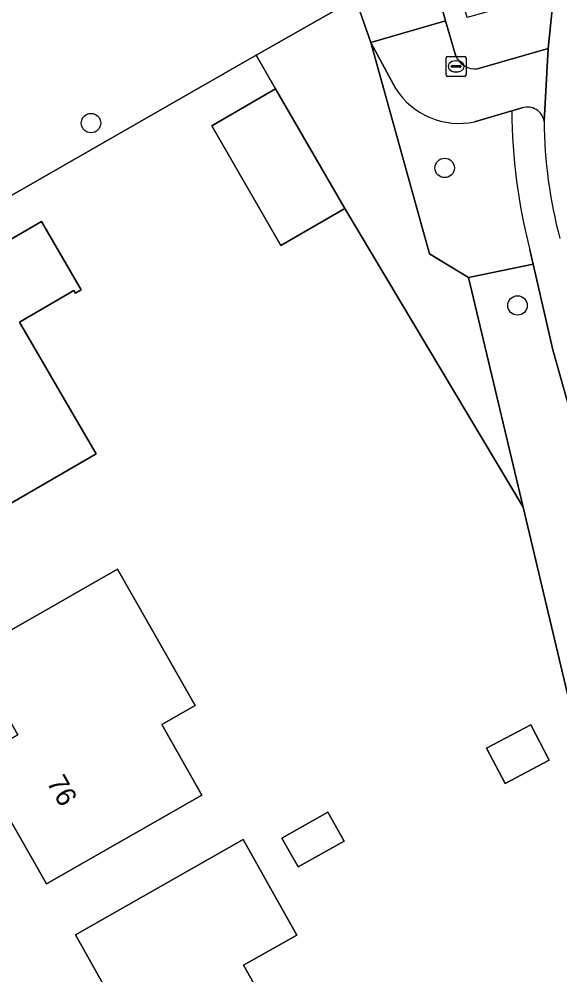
# Model space of a CAD drawing. Extents: x 158455 to 159797, y 387218 to 388672.
# Drawn here: x 159689.76 to 159716.95, y 387886.65 to 387934.67 of the extents above; entities that cross this region are included whole.
import ezdxf

# ---------------------------------------------------------------- set-up
doc = ezdxf.new("R2010")
doc.units = 0
for name, color, linetype in [('IMGEO_Boom', 7, 'Continuous'), ('IMGEO_Erf', 7, 'Continuous'), ('IMGEO_Fietspad_gesloten', 7, 'Continuous'), ('IMGEO_Fietspad_open', 7, 'Continuous'), ('IMGEO_Grasland_overig', 7, 'Continuous'), ('IMGEO_Groenvoorziening', 7, 'Continuous'), ('IMGEO_Kolk', 7, 'Continuous'), ('IMGEO_Muur', 7, 'Continuous'), ('IMGEO_Pand', 7, 'Continuous'), ('IMGEO_Pand_nummerreeks', 7, 'Continuous'), ('IMGEO_Rijbaan_lokaal_open', 7, 'Continuous'), ('IMGEO_Voetpad_open', 7, 'Continuous')]:
    doc.layers.add(name, color=color, linetype=linetype)

msp = doc.modelspace()

# ---------------------------------------------------------------- linework, layer by layer
at = {"layer": 'IMGEO_Boom'}
for centre in [(159693.373, 387929.447), (159711.154, 387927.194), (159714.816, 387920.284)]:
    msp.add_circle(centre, 0.489, dxfattribs=at)
at = {"layer": 'IMGEO_Erf'}
for points in [[(159730.952, 387852.111), (159717.859, 387898.513), (159715.096, 387910.154), (159706.134, 387925.158), (159702.923, 387923.297), (159699.443, 387929.303), (159702.654, 387931.163), (159701.675, 387932.855), (159698.454, 387931.01), (159682.894, 387922.1)], [(159694.29, 387885.649), (159692.589, 387888.654), (159701.023, 387893.447), (159703.716, 387888.652), (159701.035, 387887.135), (159704.158, 387881.616)]]:
    msp.add_lwpolyline(points, dxfattribs=at)
for points in [[(159680.486, 387914.499), (159685.701, 387917.524), (159684.135, 387920.225), (159684.018, 387920.157), (159683.863, 387920.425), (159690.885, 387924.497), (159692.876, 387921.064), (159692.585, 387920.895), (159692.507, 387921.03), (159689.784, 387919.45), (159692.061, 387915.524), (159693.624, 387912.83), (159684.518, 387907.548)], [(159691.13, 387891.225), (159687.555, 387897.491), (159689.184, 387898.421), (159689.696, 387898.713), (159687.484, 387902.59), (159686.958, 387902.289), (159686.819, 387902.532), (159694.7, 387907.029), (159698.608, 387900.18), (159696.93, 387899.223), (159698.948, 387895.687)], [(159713.262, 387898.037), (159715.48, 387899.207), (159716.412, 387897.441), (159714.194, 387896.271)], [(159702.967, 387893.521), (159705.285, 387894.823), (159706.099, 387893.372), (159703.781, 387892.071)]]:
    msp.add_lwpolyline(points, close=True, dxfattribs=at)
at = {"layer": 'IMGEO_Fietspad_gesloten'}
msp.add_lwpolyline([(159716.737, 387936.881), (159716.645, 387935.995), (159716.355, 387933.192), (159716.157, 387929.532)], dxfattribs=at)
msp.add_arc((159739.512, 387929.67), 23.356, 180.3377, 194.9485, dxfattribs=at)
at = {"layer": 'IMGEO_Fietspad_open'}
for points in [[(159711.711, 387932.813), (159711.198, 387934.585), (159707.442, 387933.503), (159708.694, 387931.168)], [(159716.355, 387933.192), (159712.8, 387932.176)], [(159716.157, 387929.532), (159716.355, 387933.192)], [(159712.657, 387929.512), (159714.53, 387930.057), (159715.048, 387930.208)]]:
    msp.add_lwpolyline(points, dxfattribs=at)
for centre, radius, start, end in [((159712.689, 387933.235), 1.065, 203.3461, 276.0037), ((159711.874, 387933.209), 3.779, 212.6927, 281.9506), ((159715.315, 387929.399), 0.852, 9.0015, 108.269)]:
    msp.add_arc(centre, radius, start, end, dxfattribs=at)
at = {"layer": 'IMGEO_Grasland_overig'}
msp.add_lwpolyline([(159710.395, 387922.881), (159707.442, 387933.503), (159706.664, 387935.712), (159701.675, 387932.855), (159702.654, 387931.163), (159706.134, 387925.158), (159715.096, 387910.154), (159712.356, 387921.695)], close=True, dxfattribs=at)
at = {"layer": 'IMGEO_Groenvoorziening'}
for points in [[(159708.694, 387931.168), (159707.442, 387933.503), (159710.395, 387922.881), (159712.356, 387921.695), (159715.605, 387922.351), (159715.44, 387923.072)], [(159714.53, 387930.057), (159712.657, 387929.512)], [(159734.493, 387853.894), (159730.257, 387869.058), (159725.552, 387885.935), (159719.08, 387909.1), (159718.33, 387911.879), (159716.587, 387918.054), (159715.605, 387922.351), (159712.356, 387921.695), (159715.096, 387910.154), (159717.859, 387898.513), (159730.952, 387852.111), (159731.956, 387848.726), (159733.892, 387842.111), (159738.117, 387827.188), (159739.944, 387820.737), (159743.77, 387807.046), (159745.627, 387800.347), (159748.79, 387789.365), (159738.882, 387783.684), (159754.975, 387781.837), (159757.843, 387781.492)]]:
    msp.add_lwpolyline(points, dxfattribs=at)
for centre, radius, start, end in [((159711.874, 387933.209), 3.779, 212.6927, 281.9506), ((159743.407, 387930.267), 28.878, 180.4173, 194.428)]:
    msp.add_arc(centre, radius, start, end, dxfattribs=at)
at = {"layer": 'IMGEO_Kolk'}
for p, q in [((159711.302, 387932.796), (159712.154, 387932.796)), ((159711.227, 387931.87), (159711.227, 387932.722)), ((159711.486, 387932.29), (159711.486, 387932.302)), ((159711.924, 387932.253), (159711.526, 387932.253)), ((159711.529, 387932.339), (159711.927, 387932.339)), ((159711.715, 387932.576), (159711.74, 387932.576)), ((159711.97, 387932.302), (159711.97, 387932.29)), ((159712.228, 387932.722), (159712.228, 387931.87)), ((159712.154, 387931.796), (159711.302, 387931.796)), ((159711.738, 387932.016), (159711.713, 387932.016))]:
    msp.add_line(p, q, dxfattribs=at)
for points in [[(159711.302, 387932.796), (159712.154, 387932.796)], [(159711.227, 387931.87), (159711.227, 387932.722)], [(159712.228, 387932.722), (159712.228, 387931.87)], [(159712.154, 387931.796), (159711.302, 387931.796)]]:
    msp.add_lwpolyline(points, dxfattribs=at)
for centre, radius, start, end in [((159711.304, 387932.72), 0.0765, 91.552, 178.448), ((159711.304, 387932.72), 0.0765, 91.552, 178.448), ((159712.152, 387932.72), 0.0765, 1.552, 88.448), ((159712.152, 387932.72), 0.0765, 1.552, 88.448), ((159711.526, 387932.299), 0.0403, 85.8775, 175.7526), ((159711.523, 387932.289), 0.0366, 178.938, 274.7102), ((159711.927, 387932.296), 0.043, 264.8664, 352.4533), ((159711.931, 387932.301), 0.0386, 1.7309, 96.639), ((159711.304, 387931.872), 0.0765, 181.552, 268.448), ((159711.304, 387931.872), 0.0765, 181.552, 268.448), ((159712.152, 387931.872), 0.0765, 271.552, 358.448), ((159712.152, 387931.872), 0.0765, 271.552, 358.448)]:
    msp.add_arc(centre, radius, start, end, dxfattribs=at)
for centre, major_axis, ratio, start_param, end_param in [((159711.714, 387932.296), (-0.387, 0.002), 0.722429, 4.712389, 7.853982), ((159711.739, 387932.296), (-0.39, 0.002), 0.717154, 1.570796, 4.712389)]:
    msp.add_ellipse(centre, major_axis=major_axis, ratio=ratio, start_param=start_param, end_param=end_param, dxfattribs=at)
at = {"layer": 'IMGEO_Muur'}
for points in [[(159701.675, 387932.855), (159702.654, 387931.163)], [(159682.894, 387922.1), (159698.454, 387931.01)], [(159706.134, 387925.158), (159715.096, 387910.154)]]:
    msp.add_lwpolyline(points, dxfattribs=at)
at = {"layer": 'IMGEO_Pand'}
for points in [[(159702.923, 387923.297), (159706.134, 387925.158), (159702.654, 387931.163), (159699.443, 387929.303)], [(159692.876, 387921.064), (159690.885, 387924.497), (159683.863, 387920.425), (159684.018, 387920.157), (159684.135, 387920.225), (159685.701, 387917.524), (159680.486, 387914.499), (159684.518, 387907.548), (159693.624, 387912.83), (159692.061, 387915.524), (159689.784, 387919.45), (159692.507, 387921.03), (159692.585, 387920.895)], [(159689.184, 387898.421), (159687.555, 387897.491), (159691.13, 387891.225), (159698.948, 387895.687), (159696.93, 387899.223), (159698.608, 387900.18), (159694.7, 387907.029), (159686.819, 387902.532), (159686.958, 387902.289), (159687.484, 387902.59), (159689.696, 387898.713)], [(159713.262, 387898.037), (159714.194, 387896.271), (159716.412, 387897.441), (159715.48, 387899.207)], [(159702.967, 387893.521), (159703.781, 387892.071), (159706.099, 387893.372), (159705.285, 387894.823)], [(159701.035, 387887.135), (159703.716, 387888.652), (159701.023, 387893.447), (159692.589, 387888.654), (159694.29, 387885.649), (159692.984, 387884.91), (159694.141, 387882.864), (159693.357, 387882.42), (159696.706, 387876.502), (159702.699, 387879.913), (159704.381, 387876.943), (159711.193, 387880.804), (159709.134, 387884.437), (159704.158, 387881.616)]]:
    msp.add_lwpolyline(points, close=True, dxfattribs=at)
at = {"layer": 'IMGEO_Rijbaan_lokaal_open'}
for points in [[(159701.675, 387932.855), (159706.664, 387935.712), (159707.442, 387933.503), (159711.198, 387934.585), (159709.532, 387940.592), (159708.508, 387944.283), (159709.449, 387946.114), (159708.62, 387949.114), (159709.602, 387949.394), (159709.113, 387951.144), (159707.712, 387950.771), (159698.681, 387948.229), (159699.755, 387944.413), (159696.722, 387939.407), (159684.978, 387936.075), (159685.527, 387934.12), (159672.689, 387930.509), (159673.229, 387928.756), (159673.648, 387928.874), (159674.625, 387925.753), (159671.084, 387924.713), (159669.148, 387924.96)], [(159711.318, 387938.1), (159710.536, 387940.834), (159709.532, 387940.592), (159711.198, 387934.585), (159711.711, 387932.813)], [(159712.8, 387932.176), (159716.355, 387933.192), (159716.645, 387935.995), (159712.288, 387934.757), (159711.318, 387938.1)], [(159671.061, 387922.183), (159675.263, 387913.26), (159676.85, 387918.639), (159682.894, 387922.1), (159698.454, 387931.01), (159701.675, 387932.855)]]:
    msp.add_lwpolyline(points, dxfattribs=at)
msp.add_arc((159712.689, 387933.235), 1.065, 203.3461, 276.0037, dxfattribs=at)
at = {"layer": 'IMGEO_Voetpad_open'}
for points in [[(159715.048, 387930.208), (159714.53, 387930.057)], [(159715.44, 387923.072), (159715.605, 387922.351), (159716.587, 387918.054), (159718.33, 387911.879), (159719.08, 387909.1), (159725.552, 387885.935), (159730.257, 387869.058), (159734.493, 387853.894), (159735.738, 387849.481), (159740.49, 387834.037), (159744.38, 387821.895), (159746.815, 387814.625), (159748.368, 387810.046), (159754.129, 387794.819), (159758.541, 387783.164), (159758.837, 387782.352), (159760.304, 387783.107), (159754.355, 387798.684)]]:
    msp.add_lwpolyline(points, dxfattribs=at)
for centre, radius, start, end in [((159743.407, 387930.267), 28.878, 180.4173, 194.428), ((159715.315, 387929.399), 0.852, 9.0015, 108.269), ((159739.512, 387929.67), 23.356, 180.3377, 194.9485)]:
    msp.add_arc(centre, radius, start, end, dxfattribs=at)

# ---------------------------------------------------------------- texts
at = {"layer": 'IMGEO_Pand_nummerreeks'}
msp.add_text('76', height=1, rotation=299.7065, dxfattribs=at).set_placement((159691.121, 387896.324))

doc.saveas('drawing.dxf')
